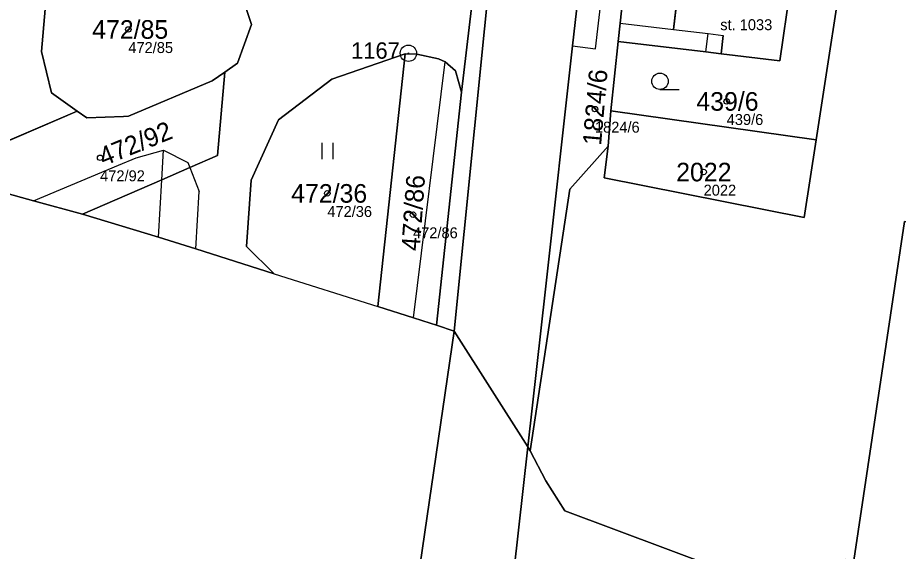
# Model space of a CAD drawing. Extents: x -653098 to -649479, y -997642 to -992666.
# Drawn here: x -651054.6 to -650974, y -995619.1 to -995570.3 of the extents above; entities that cross this region are included whole.
import ezdxf

# ---------------------------------------------------------------- set-up
doc = ezdxf.new("R2010")
doc.units = 0
for name, color, linetype in [('Definiční body', 7, 'Continuous'), ('Hranice parcel', 7, 'Continuous'), ('Parcelní čísla', 7, 'Continuous'), ('Polygon budovy', 7, 'Continuous'), ('Polygon ku', 7, 'Continuous'), ('Polygon parcely', 7, 'Continuous'), ('Vnitřní kresba', 7, 'Continuous'), ('Značky bodu BP', 7, 'Continuous'), ('Značky kultur', 7, 'Continuous')]:
    doc.layers.add(name, color=color, linetype=linetype)

msp = doc.modelspace()

# ---------------------------------------------------------------- linework, layer by layer
at = {"layer": 'Definiční body'}
for centre in [(-651044.47, -995571.36), (-650989.74, -995577.94), (-651001.79, -995578.64), (-651047.05, -995583.09), (-650991.85, -995584.4), (-651026.27, -995586.35), (-651018.43, -995588.3)]:
    msp.add_circle(centre, 0.25, dxfattribs=at)
at = {"layer": 'Hranice parcel'}
for p, q in [((-651013.99, -995577.1), (-651011.67, -995557.52)), ((-650981.55, -995581.46), (-650978.6, -995562.21)), ((-650999.66, -995572.46), (-651000.35, -995578.8)), ((-651021.66, -995596.69), (-651019.15, -995573.59)), ((-651019.15, -995573.59), (-651018.09, -995573.63)), ((-651014.56, -995575.14), (-651013.99, -995577.1)), ((-651016.28, -995598.39), (-651013.99, -995577.1)), ((-651057.3, -995582.32), (-651049.14, -995578.82)), ((-651000.35, -995578.8), (-651000.58, -995582.02)), ((-651000.35, -995578.8), (-650981.55, -995581.46)), ((-651041.7, -995590.35), (-651048.66, -995588.26)), ((-651038.29, -995591.43), (-651041.7, -995590.35)), ((-651031.12, -995593.7), (-651038.29, -995591.43)), ((-651031.12, -995593.7), (-651021.66, -995596.69)), ((-651014.66, -995598.96), (-651016.28, -995598.39)), ((-651007.92, -995609.52), (-651014.66, -995598.96)), ((-651007.72, -995609.9), (-651007.92, -995609.52))]:
    msp.add_line(p, q, dxfattribs=at)
for points in [[(-651002.5, -995475.77), (-651003.14, -995489.02), (-651004.1, -995496.65), (-651006.46, -995518.96), (-651007.27, -995525.09), (-651014.66, -995598.96)], [(-651007.92, -995609.52), (-651006.31, -995595.11), (-651003.84, -995572.86), (-650998.92, -995529.85), (-650998.47, -995525.38), (-650997.6, -995521.69)], [(-650951.9, -995549.76), (-650955.64, -995573.4), (-650960.34, -995572.7), (-650961.33, -995579.33), (-650956.6, -995580.04), (-650958.27, -995591.21), (-650973.48, -995588.93), (-650978.1, -995619.93), (-650978.89, -995619.82), (-650980.16, -995628.37)], [(-651035.64, -995575.26), (-651034.49, -995574.45), (-651033.19, -995570.9), (-651034.34, -995567.47), (-651042.26, -995558.77), (-651046.57, -995556.85), (-651050.11, -995557.5), (-651051.19, -995559.25), (-651052.4, -995573.38), (-651051.49, -995577.16), (-651049.14, -995578.82)], [(-650998.19, -995558.92), (-650999.48, -995570.77), (-650999.66, -995572.46)], [(-650999.66, -995572.46), (-650991.65, -995573.42), (-650990.26, -995573.59), (-650984.88, -995574.23), (-650983.94, -995567.68), (-650983.05, -995561.46)], [(-651019.15, -995573.59), (-651025.87, -995575.91), (-651030.72, -995579.62), (-651033.22, -995585.13), (-651033.65, -995591.2), (-651031.12, -995593.7)], [(-651018.09, -995573.63), (-651016.09, -995574.06), (-651015.48, -995574.32), (-651014.56, -995575.14)], [(-651049.14, -995578.82), (-651048.28, -995579.43), (-651044.91, -995579.32), (-651044.45, -995579.3), (-651036.8, -995576.07), (-651035.64, -995575.26)], [(-651035.64, -995575.26), (-651036.31, -995582.88), (-651038.85, -995583.98), (-651041.4, -995585.1), (-651048.66, -995588.26)], [(-651000.58, -995582.02), (-651000.94, -995584.94), (-650982.64, -995588.55), (-650981.55, -995581.46)], [(-651000.58, -995582.02), (-651004.08, -995585.95), (-651007.72, -995609.9)], [(-651048.66, -995588.26), (-651053.14, -995587.02), (-651059.08, -995585.38)], [(-651016.28, -995598.39), (-651016.85, -995598.21), (-651018.38, -995597.73), (-651021.66, -995596.69)], [(-651021.39, -995716.01), (-651022.25, -995704.45), (-651023.02, -995698.52), (-651023.01, -995679.23), (-651017.77, -995620.24), (-651014.66, -995598.96)], [(-651007.92, -995609.52), (-651011.33, -995640), (-651012.47, -995649.6), (-651010.43, -995649.84), (-651009.88, -995649.91), (-651013.92, -995684.5), (-651014.47, -995684.44), (-651015.98, -995684.27)], [(-650990.6, -995620.58), (-651004.53, -995615.39), (-651006.29, -995612.63), (-651007.72, -995609.9)]]:
    msp.add_lwpolyline(points, dxfattribs=at)
at = {"layer": 'Polygon budovy'}
msp.add_lwpolyline([(-650994.61, -995571.35), (-650991.44, -995571.73), (-650990.05, -995571.9), (-650990.26, -995573.59), (-650984.88, -995574.23), (-650983.94, -995567.68), (-650986.38, -995567.42), (-650986.07, -995564.49), (-650993.69, -995563.69)], close=True, dxfattribs=at)
at = {"layer": 'Polygon ku'}
msp.add_lwpolyline([(-651125.03, -995571.43), (-651110.46, -995574.61), (-651099.88, -995575.91), (-651099, -995576.02), (-651094.17, -995576.79), (-651090.14, -995577.44), (-651081.17, -995579.59), (-651072.16, -995581.76), (-651062.34, -995584.48), (-651059.08, -995585.38), (-651053.14, -995587.02), (-651048.66, -995588.26), (-651041.7, -995590.35), (-651038.29, -995591.43), (-651031.12, -995593.7), (-651021.66, -995596.69), (-651018.38, -995597.73), (-651016.85, -995598.21), (-651016.28, -995598.39), (-651014.66, -995598.96), (-651017.77, -995620.24)], dxfattribs=at)
at = {"layer": 'Polygon parcely'}
for points in [[(-650998.67, -995447.46), (-650999.65, -995447.38), (-651000.6, -995456.02), (-651000.82, -995458.01), (-651002.54, -995473.35), (-651004.19, -995485.8), (-651008.53, -995528.76), (-651011.67, -995557.52), (-651013.99, -995577.1), (-651016.28, -995598.39), (-651014.66, -995598.96), (-651007.27, -995525.09), (-651006.46, -995518.96), (-651004.1, -995496.65), (-651003.14, -995489.02), (-651002.5, -995475.77)], [(-650993.15, -995516.37), (-650995.98, -995519.02), (-650997.6, -995521.69), (-650998.47, -995525.38), (-650998.92, -995529.85), (-651003.84, -995572.86), (-651006.31, -995595.11), (-651007.92, -995609.52), (-651007.72, -995609.9), (-651004.08, -995585.95), (-651000.58, -995582.02), (-651000.35, -995578.8), (-650999.66, -995572.46), (-650999.48, -995570.77), (-650998.19, -995558.92), (-650996.04, -995539.28), (-650995.83, -995537.58), (-650995.58, -995534.69), (-650993.58, -995519.52)], [(-651051.19, -995559.25), (-651052.4, -995573.38), (-651051.49, -995577.16), (-651049.14, -995578.82), (-651048.28, -995579.43), (-651044.91, -995579.32), (-651044.45, -995579.3), (-651036.8, -995576.07), (-651035.64, -995575.26), (-651034.49, -995574.45), (-651033.19, -995570.9), (-651034.34, -995567.47), (-651042.26, -995558.77), (-651046.57, -995556.85), (-651050.11, -995557.5)], [(-650983.94, -995567.68), (-650983.05, -995561.46), (-650998.19, -995558.92), (-650999.48, -995570.77), (-650999.66, -995572.46), (-650991.65, -995573.42), (-650990.26, -995573.59), (-650984.88, -995574.23)], [(-650999.66, -995572.46), (-651000.35, -995578.8), (-650981.55, -995581.46), (-650978.6, -995562.21), (-650983.05, -995561.46), (-650983.94, -995567.68), (-650984.88, -995574.23), (-650990.26, -995573.59), (-650991.65, -995573.42)], [(-651019.15, -995573.59), (-651025.87, -995575.91), (-651030.72, -995579.62), (-651033.22, -995585.13), (-651033.65, -995591.2), (-651031.12, -995593.7), (-651021.66, -995596.69)], [(-651013.99, -995577.1), (-651014.56, -995575.14), (-651015.48, -995574.32), (-651016.09, -995574.06), (-651018.09, -995573.63), (-651019.15, -995573.59), (-651021.66, -995596.69), (-651018.38, -995597.73), (-651016.85, -995598.21), (-651016.28, -995598.39)], [(-651059.08, -995585.38), (-651053.14, -995587.02), (-651048.66, -995588.26), (-651041.4, -995585.1), (-651038.85, -995583.98), (-651036.31, -995582.88), (-651035.64, -995575.26), (-651036.8, -995576.07), (-651044.45, -995579.3), (-651044.91, -995579.32), (-651048.28, -995579.43), (-651049.14, -995578.82), (-651057.3, -995582.32), (-651057.36, -995583.09), (-651058.04, -995584.55)], [(-651000.35, -995578.8), (-651000.58, -995582.02), (-651000.94, -995584.94), (-650982.64, -995588.55), (-650981.55, -995581.46)], [(-651014.66, -995598.96), (-651017.77, -995620.24), (-651023.01, -995679.23), (-651023.02, -995698.52), (-651022.25, -995704.45), (-651021.39, -995716.01), (-651018.67, -995699.2), (-651016.64, -995684.2), (-651015.98, -995684.27), (-651014.47, -995684.44), (-651013.92, -995684.5), (-651009.88, -995649.91), (-651010.43, -995649.84), (-651012.47, -995649.6), (-651011.33, -995640), (-651007.92, -995609.52)]]:
    msp.add_lwpolyline(points, close=True, dxfattribs=at)
for points in [[(-651004.1, -995496.65), (-651006.46, -995518.96), (-651007.27, -995525.09), (-651014.66, -995598.96), (-651007.92, -995609.52), (-651006.31, -995595.11), (-651003.84, -995572.86), (-650998.92, -995529.85), (-650998.47, -995525.38), (-650997.6, -995521.69), (-650995.98, -995519.02), (-650993.15, -995516.37), (-650991.94, -995505.14)], [(-650914.79, -995522.24), (-650952.44, -995517.88), (-650960.01, -995527.47), (-650969.68, -995536.73), (-650975.54, -995542.28), (-650976.18, -995546.46), (-650978.6, -995562.21), (-650981.55, -995581.46), (-650982.64, -995588.55), (-651000.94, -995584.94), (-651000.58, -995582.02), (-651004.08, -995585.95), (-651007.72, -995609.9), (-651006.29, -995612.63), (-651004.53, -995615.39), (-650990.6, -995620.58)], [(-650978.1, -995619.93), (-650973.48, -995588.93), (-650958.27, -995591.21), (-650956.6, -995580.04), (-650961.33, -995579.33), (-650960.34, -995572.7), (-650955.64, -995573.4), (-650951.9, -995549.76), (-650950.5, -995540.89), (-650896.46, -995549.01), (-650888.2, -995550.07), (-650889.01, -995556.36), (-650897.09, -995555.32), (-650897.45, -995557.73), (-650898.41, -995564.12), (-650905.28, -995609.71), (-650906.81, -995619.92)], [(-650906.81, -995619.92), (-650905.28, -995609.71), (-650898.41, -995564.12), (-650897.45, -995557.73), (-650951.9, -995549.76), (-650955.64, -995573.4), (-650960.34, -995572.7), (-650961.33, -995579.33), (-650956.6, -995580.04), (-650958.27, -995591.21), (-650973.48, -995588.93), (-650978.1, -995619.93)], [(-651034.34, -995567.47), (-651033.19, -995570.9), (-651034.49, -995574.45), (-651035.64, -995575.26), (-651036.31, -995582.88), (-651038.85, -995583.98), (-651041.4, -995585.1), (-651048.66, -995588.26), (-651041.7, -995590.35), (-651038.29, -995591.43), (-651031.12, -995593.7), (-651033.65, -995591.2), (-651033.22, -995585.13), (-651030.72, -995579.62), (-651025.87, -995575.91), (-651019.15, -995573.59), (-651018.09, -995573.63), (-651016.09, -995574.06), (-651015.48, -995574.32), (-651014.56, -995575.14), (-651013.99, -995577.1), (-651011.67, -995557.52)], [(-651057.3, -995582.32), (-651049.14, -995578.82), (-651051.49, -995577.16), (-651052.4, -995573.38), (-651051.19, -995559.25)], [(-650990.6, -995620.58), (-651004.53, -995615.39), (-651006.29, -995612.63), (-651007.72, -995609.9), (-651007.92, -995609.52), (-651011.33, -995640)]]:
    msp.add_lwpolyline(points, dxfattribs=at)
at = {"layer": 'Vnitřní kresba'}
for p, q in [((-651001.73, -995573.13), (-650997.92, -995539.14)), ((-650994.61, -995571.35), (-650993.69, -995563.69)), ((-650999.48, -995570.77), (-650994.61, -995571.35)), ((-650994.61, -995571.35), (-650991.44, -995571.73)), ((-650991.65, -995573.42), (-650991.44, -995571.73)), ((-650991.44, -995571.73), (-650990.05, -995571.9)), ((-650990.26, -995573.59), (-650990.05, -995571.9)), ((-651003.84, -995572.86), (-651001.73, -995573.13)), ((-651018.38, -995597.73), (-651015.48, -995574.32)), ((-651043.76, -995583.09), (-651041.25, -995582.41)), ((-651041.4, -995585.1), (-651041.25, -995582.41)), ((-651041.25, -995582.41), (-651039.02, -995583.54)), ((-651045.37, -995583.77), (-651043.76, -995583.09)), ((-651053.14, -995587.02), (-651045.37, -995583.77)), ((-651039.02, -995583.54), (-651038.85, -995583.98)), ((-651038.85, -995583.98), (-651038, -995586.17)), ((-651041.7, -995590.35), (-651041.4, -995585.1)), ((-651038.29, -995591.43), (-651038, -995586.17))]:
    msp.add_line(p, q, dxfattribs=at)
at = {"layer": 'Značky bodu BP'}
for radius in [0.75, 0.03]:
    msp.add_circle((-651018.85, -995573.54), radius, dxfattribs=at)
at = {"layer": 'Značky kultur'}
for p, q in [((-650995.843, -995576.85), (-650994.093, -995576.85)), ((-651026.731, -995583.22), (-651026.731, -995581.72)), ((-651025.73, -995583.22), (-651025.73, -995581.72))]:
    msp.add_line(p, q, dxfattribs=at)
msp.add_circle((-650995.843, -995576.1), 0.75, dxfattribs=at)

# ---------------------------------------------------------------- texts
at = {"layer": 'Definiční body'}
for s, p in [('st. 1033', (-650990.33, -995571.426)), ('472/85', (-651044.47, -995573.516)), ('439/6', (-650989.74, -995580.096)), ('1824/6', (-651001.79, -995580.796)), ('472/92', (-651047.05, -995585.246)), ('2022', (-650991.85, -995586.556)), ('472/36', (-651026.27, -995588.506)), ('472/86', (-651018.43, -995590.456))]:
    msp.add_text(s, height=1, dxfattribs=at).set_placement(p)
at = {"layer": 'Parcelní čísla'}
for s, p in [('472/85', (-651047.775, -995572.21)), ('439/6', (-650992.513, -995578.789)), ('2022', (-650994.357, -995585.25)), ('472/36', (-651029.575, -995587.2))]:
    msp.add_text(s, height=1.7, dxfattribs=at).set_placement(p)
for s, rotation, p in [('1824/6', 85, (-651001.231, -995582.007)), ('472/92', 22, (-651046.731, -995583.878)), ('472/86', 86, (-651017.812, -995591.656))]:
    msp.add_text(s, height=1.7, rotation=rotation, dxfattribs=at).set_placement(p)
at = {"layer": 'Značky bodu BP'}
msp.add_text('1167', height=1.5, dxfattribs=at).set_placement((-651024.098, -995574.04))

doc.saveas('drawing.dxf')
